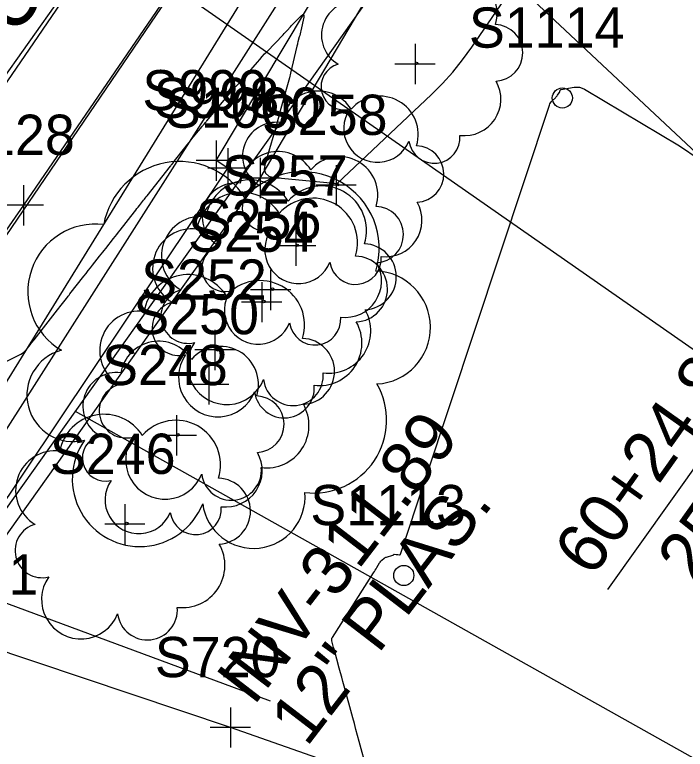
# Model space of a CAD drawing. Extents: x 816928 to 825690, y 436959 to 448212.
# Drawn here: x 819126.9 to 819193.5, y 445330.7 to 445403.7 of the extents above; entities that cross this region are included whole.
import ezdxf

# ---------------------------------------------------------------- set-up
doc = ezdxf.new("R2010")
doc.units = 0
for name, color, linetype in [('SURVEY - CENTERLINE - Preliminary', 7, 'Continuous'), ('SURVEY - CONTOURS - Intermediate with optional Text', 7, 'Continuous'), ('SURVEY - DRAINAGE - Area Shapes', 7, 'Continuous'), ('SURVEY - DRAINAGE - Pipes and Culverts Text', 7, 'Continuous'), ('SURVEY - DTM - Breaklines', 7, 'Continuous'), ('SURVEY - DTM - Breaklines - Points - Locators', 7, 'Continuous'), ('SURVEY - DTM - Breaklines - Points - Numbers', 7, 'Continuous'), ('SURVEY - DTM - Spot Points - Locators', 7, 'Continuous'), ('SURVEY - DTM - Spot Points - Point Numbers', 7, 'Continuous'), ('SURVEY - PROPERTY - Parcels', 7, 'Continuous'), ('SURVEY - PROPERTY - ROW Lines', 7, 'Continuous'), ('SURVEY - PROPERTY - ROW Lines Text', 7, 'Continuous'), ('SURVEY - PROPERTY - Station and Offset Flags', 7, 'Continuous'), ('SURVEY - TRANSPORTATION - Features', 7, 'Continuous'), ('SURVEY - TRANSPORTATION - Features - Points - Locators', 7, 'Continuous'), ('SURVEY - TRANSPORTATION - Features - Points - Numbers', 7, 'Continuous'), ('SURVEY - TRANSPORTATION - Roads', 7, 'Continuous'), ('SURVEY - TRANSPORTATION - Roads - Points - Locators', 7, 'Continuous'), ('SURVEY - TRANSPORTATION - Roads - Points - Numbers', 7, 'Continuous'), ('SURVEY - TRANSPORTATION - Roads Text', 7, 'Continuous'), ('SURVEY - UTILITIES - Gas with Text', 7, 'Continuous'), ('SURVEY - UTILITIES - Water with Text', 7, 'Continuous'), ('SURVEY - VEGETATION - Features - Points - Locators', 7, 'Continuous'), ('SURVEY - VEGETATION - Features - Points - Numbers', 7, 'Continuous'), ('SURVEY - VEGETATION - Features with Text', 7, 'Continuous')]:
    doc.layers.add(name, color=color, linetype=linetype)

msp = doc.modelspace()

# ---------------------------------------------------------------- linework, layer by layer
at = {"layer": 'SURVEY - CENTERLINE - Preliminary'}
msp.add_line((818959.546, 445163.523), (819203.252, 445506.431), dxfattribs=at)
at = {"layer": 'SURVEY - CONTOURS - Intermediate with optional Text'}
for points in [[(819155.599, 445403.75), (819155.631, 445403.666), (819155.608, 445403.481), (819155.317, 445402.132), (819155.282, 445401.977), (819155.246, 445401.823), (819155.207, 445401.67), (819155.167, 445401.516), (819155.03, 445401.017), (819155.002, 445400.91), (819154.974, 445400.803), (819154.947, 445400.695), (819154.921, 445400.587), (819154.296, 445397.921), (819154.184, 445397.454), (819154.065, 445396.989), (819153.941, 445396.526), (819153.811, 445396.064), (819153.336, 445394.418), (819153.263, 445394.165), (819153.194, 445393.91), (819153.126, 445393.655), (819153.061, 445393.399), (819152.851, 445392.563), (819152.804, 445392.384), (819152.756, 445392.205), (819152.706, 445392.028), (819152.653, 445391.85), (819151.77, 445388.936), (819151.686, 445388.382), (819151.811, 445387.968), (819152.146, 445387.693), (819152.69, 445387.559), (819158.592, 445386.974), (819158.614, 445386.972), (819158.636, 445386.97), (819158.658, 445386.968), (819158.68, 445386.966), (819158.752, 445386.958), (819158.768, 445386.956), (819158.783, 445386.954), (819158.798, 445386.95), (819158.813, 445386.946), (819158.888, 445386.922), (819158.904, 445386.919), (819158.918, 445386.92), (819158.932, 445386.926), (819158.945, 445386.935), (819168.306, 445395.788), (819169.402, 445396.88), (819170.434, 445398.027), (819171.404, 445399.227), (819172.31, 445400.482), (819175.568, 445405.254)], [(819124.687, 445368.586), (819127.492, 445369.997), (819127.651, 445370.088), (819127.797, 445370.194), (819127.93, 445370.317), (819128.051, 445370.454), (819128.529, 445371.065), (819128.556, 445371.1), (819128.583, 445371.134), (819128.61, 445371.169), (819128.637, 445371.203), (819128.725, 445371.315), (819128.744, 445371.34), (819128.763, 445371.364), (819128.782, 445371.388), (819128.801, 445371.412), (819131.135, 445374.39), (819131.257, 445374.547), (819131.38, 445374.704), (819131.504, 445374.861), (819131.627, 445375.018), (819132.029, 445375.53), (819132.115, 445375.639), (819132.201, 445375.749), (819132.288, 445375.859), (819132.374, 445375.969), (819133.764, 445377.742), (819133.978, 445378.016), (819134.193, 445378.289), (819134.408, 445378.563), (819134.623, 445378.836), (819135.325, 445379.729), (819135.475, 445379.92), (819135.625, 445380.112), (819135.776, 445380.303), (819135.926, 445380.495), (819136.691, 445381.47), (819136.855, 445381.679), (819137.019, 445381.888), (819137.183, 445382.097), (819137.348, 445382.306), (819138.789, 445384.139), (819138.913, 445384.296), (819139.036, 445384.453), (819139.16, 445384.61), (819139.283, 445384.767), (819139.686, 445385.281), (819139.773, 445385.391), (819139.859, 445385.501), (819139.945, 445385.611), (819140.032, 445385.721), (819142.352, 445388.669), (819142.393, 445388.721), (819142.435, 445388.774), (819142.476, 445388.827), (819142.518, 445388.88), (819142.653, 445389.052), (819142.682, 445389.089), (819142.711, 445389.126), (819142.74, 445389.163), (819142.769, 445389.2), (819143.796, 445390.504), (819144.002, 445390.764), (819144.208, 445391.022), (819144.416, 445391.28), (819144.625, 445391.537), (819145.512, 445392.621), (819145.557, 445392.676), (819145.604, 445392.731), (819145.651, 445392.785), (819145.699, 445392.839), (819145.856, 445393.013), (819145.889, 445393.051), (819145.922, 445393.089), (819145.955, 445393.127), (819145.987, 445393.165), (819148.207, 445395.833), (819148.371, 445396.027), (819148.537, 445396.219), (819148.706, 445396.408), (819148.877, 445396.595), (819149.441, 445397.203), (819149.561, 445397.334), (819149.68, 445397.466), (819149.797, 445397.599), (819149.913, 445397.734), (819151.002, 445399.014), (819151.238, 445399.286), (819151.477, 445399.555), (819151.721, 445399.82), (819151.969, 445400.081), (819153.567, 445401.734), (819153.668, 445401.84), (819153.769, 445401.948), (819153.868, 445402.057), (819153.965, 445402.167), (819154.282, 445402.529), (819154.351, 445402.606), (819154.421, 445402.681), (819154.492, 445402.755), (819154.565, 445402.828), (819155.366, 445403.614), (819155.51, 445403.733)], [(819161.88, 445328.725), (819161.126, 445331.495), (819160.965, 445332.089), (819160.803, 445332.682), (819160.642, 445333.276), (819160.48, 445333.869), (819159.626, 445337.008), (819159.506, 445337.45), (819159.386, 445337.892), (819159.265, 445338.333), (819159.145, 445338.775), (819158.653, 445340.584), (819158.618, 445340.711), (819158.584, 445340.838), (819158.549, 445340.965), (819158.514, 445341.092), (819158.402, 445341.507), (819158.387, 445341.594), (819158.39, 445341.679), (819158.412, 445341.761), (819158.453, 445341.84), (819162.557, 445348.251), (819162.641, 445348.383), (819162.723, 445348.516), (819162.803, 445348.65), (819162.881, 445348.784), (819163.155, 445349.259), (819163.203, 445349.335), (819163.257, 445349.405), (819163.318, 445349.47), (819163.385, 445349.53), (819163.614, 445349.718), (819163.664, 445349.755), (819163.718, 445349.787), (819163.774, 445349.812), (819163.834, 445349.832), (819164.469, 445350.01), (819164.485, 445350.016), (819164.498, 445350.023), (819164.511, 445350.033), (819164.522, 445350.044), (819164.555, 445350.086), (819164.563, 445350.094), (819164.572, 445350.099), (819164.581, 445350.102), (819164.592, 445350.102), (819164.786, 445350.087), (819164.827, 445350.083), (819164.869, 445350.079), (819164.91, 445350.074), (819164.951, 445350.069), (819165.125, 445350.044), (819165.159, 445350.044), (819165.187, 445350.054), (819165.208, 445350.074), (819165.223, 445350.105), (819180.028, 445394.734), (819180.075, 445394.853), (819180.136, 445394.964), (819180.211, 445395.066), (819180.299, 445395.16), (819180.62, 445395.464), (819180.678, 445395.522), (819180.734, 445395.583), (819180.785, 445395.647), (819180.834, 445395.714), (819181.007, 445395.969), (819181.028, 445396.002), (819181.046, 445396.036), (819181.061, 445396.071), (819181.074, 445396.108), (819181.11, 445396.23), (819181.121, 445396.253), (819181.136, 445396.271), (819181.155, 445396.284), (819181.18, 445396.291), (819182.48, 445396.512), (819182.754, 445396.535), (819183.019, 445396.511), (819183.275, 445396.438), (819183.522, 445396.317), (819192.968, 445390.676), (819194.914, 445389.381)]]:
    msp.add_lwpolyline(points, dxfattribs=at)
at = {"layer": 'SURVEY - DRAINAGE - Area Shapes'}
msp.add_line((818959.546, 445163.523), (819203.252, 445506.431), dxfattribs=at)
at = {"layer": 'SURVEY - DRAINAGE - Pipes and Culverts Text'}
msp.add_line((819119.251, 445347.754), (819152.265, 445335.548), dxfattribs=at)
at = {"layer": 'SURVEY - DTM - Breaklines'}
for points in [[(819380.404, 445755.141), (819355.578, 445711.888), (819328.616, 445669.931), (819299.268, 445629.736), (819268.215, 445590.476), (819237.204, 445551.148), (819207.272, 445511.316), (819178.097, 445471.355), (819148.961, 445430.516), (819120.831, 445389.41), (819092.595, 445348.525), (819063.764, 445307.701), (819034.576, 445266.965), (819005.716, 445226.512), (818977.706, 445187.397)], [(819115.743, 445352.623), (819116.501, 445348.532), (819118.762, 445346.334), (819121.805, 445346.034), (819151.273, 445387.488), (819170.031, 445419.1), (819198.511, 445465.669), (819205.76, 445465.616), (819229.822, 445502.933), (819247.854, 445531.915), (819280.031, 445574.26), (819278.221, 445576.151), (819274.311, 445579.267), (819242.916, 445541.289), (819216.533, 445504.811), (819186.916, 445462.104), (819160.05, 445422.329), (819116.797, 445352.316)], [(819118.629, 445350.898), (819165.289, 445424.101), (819196.182, 445467.268), (819224.41, 445508.114), (819242.999, 445536.052), (819276.537, 445576.778)], [(819121.197, 445348.347), (819148.072, 445388.457), (819146.917, 445389.221), (819167.079, 445422.999), (819197.484, 445466.128), (819224.892, 445507.372), (819245.683, 445533.866), (819277.871, 445575.058)]]:
    msp.add_lwpolyline(points, dxfattribs=at)
at = {"layer": 'SURVEY - DTM - Breaklines - Points - Locators'}
for p, q in [((819146.917, 445391.221), (819146.917, 445387.221)), ((819148.072, 445390.457), (819148.072, 445386.457)), ((819148.917, 445389.221), (819144.917, 445389.221)), ((819151.273, 445389.488), (819151.273, 445385.488)), ((819150.072, 445388.457), (819146.072, 445388.457)), ((819153.273, 445387.488), (819149.273, 445387.488))]:
    msp.add_line(p, q, dxfattribs=at)
at = {"layer": 'SURVEY - DTM - Spot Points - Locators'}
for centre in [(819181.314, 445395.446), (819165.553, 445347.994)]:
    msp.add_circle(centre, 1, dxfattribs=at)
at = {"layer": 'SURVEY - PROPERTY - Parcels'}
msp.add_line((819097.287, 445314.178), (819168.538, 445414.432), dxfattribs=at)
at = {"layer": 'SURVEY - PROPERTY - ROW Lines'}
msp.add_line((818979.924, 445149.041), (819223.629, 445491.949), dxfattribs=at)
at = {"layer": 'SURVEY - PROPERTY - ROW Lines Text'}
msp.add_lwpolyline([(819200.302, 445326.498), (819132.913, 445364.305)], dxfattribs=at)
at = {"layer": 'SURVEY - PROPERTY - Station and Offset Flags'}
msp.add_line((819207.743, 445377.467), (819185.81, 445346.606), dxfattribs=at)
msp.add_lwpolyline([(819207.743, 445377.719), (819168.538, 445414.432)], dxfattribs=at)
at = {"layer": 'SURVEY - TRANSPORTATION - Features'}
msp.add_lwpolyline([(819222.663, 445313.83), (819207.425, 445314.203), (819192.655, 445317.318), (819148.319, 445332.892), (819123.922, 445341.083), (819108.123, 445356.526)], dxfattribs=at)
at = {"layer": 'SURVEY - TRANSPORTATION - Features - Points - Locators'}
for p, q in [((819148.319, 445334.892), (819148.319, 445330.892)), ((819150.319, 445332.892), (819146.319, 445332.892))]:
    msp.add_line(p, q, dxfattribs=at)
at = {"layer": 'SURVEY - TRANSPORTATION - Roads'}
msp.add_lwpolyline([(819389.734, 445754.855), (819362.957, 445707.555), (819358.085, 445699.888), (819346.624, 445681.852), (819335.583, 445664.476), (819305.378, 445623.327), (819290.371, 445604.569), (819280.694, 445592.472), (819274.745, 445585.035), (819271.707, 445581.193), (819243.267, 445545.212), (819213.411, 445505.8), (819184.164, 445465.705), (819155.799, 445425.75), (819127.747, 445384.791), (819108.123, 445356.526), (819098.861, 445343.186), (819090.273, 445331.1), (819070.114, 445302.733), (819042.351, 445263.277), (819039.074, 445258.681), (819026.695, 445241.322), (819012.76, 445221.779), (818984.089, 445181.723)], dxfattribs=at)
at = {"layer": 'SURVEY - TRANSPORTATION - Roads - Points - Locators'}
for p, q in [((819127.747, 445386.791), (819127.747, 445382.791)), ((819129.747, 445384.791), (819125.747, 445384.791))]:
    msp.add_line(p, q, dxfattribs=at)
at = {"layer": 'SURVEY - UTILITIES - Gas with Text'}
msp.add_lwpolyline([(819128.294, 445416.545), (819204.493, 445363.403), (819239.623, 445340.529)], dxfattribs=at)
at = {"layer": 'SURVEY - UTILITIES - Water with Text'}
msp.add_lwpolyline([(818803.235, 444799.745), (818822.09, 444847.157), (818840.807, 444894.989), (818859.419, 444943.113), (818878.417, 444989.731), (818897.247, 445035.659), (818918.394, 445078.737), (818943.016, 445121.017), (818943.424, 445156.253), (818947.564, 445166.115), (818971.795, 445201.192), (819041.117, 445261.897), (819085.564, 445324.056), (819114.437, 445364.745), (819142.589, 445406.123), (819261.281, 445567.542), (819325.961, 445650.567), (819357.336, 445697.813), (819381.766, 445739.87), (819404.905, 445782.998)], dxfattribs=at)
at = {"layer": 'SURVEY - VEGETATION - Features - Points - Locators'}
for p, q in [((819166.674, 445400.813), (819166.674, 445396.813)), ((819168.674, 445398.813), (819164.674, 445398.813)), ((819158.831, 445388.775), (819158.831, 445384.775)), ((819160.831, 445386.775), (819156.831, 445386.775)), ((819154.814, 445382.753), (819154.814, 445378.753)), ((819156.814, 445380.753), (819152.814, 445380.753)), ((819152.322, 445378.377), (819152.322, 445374.377)), ((819151.44, 445377.159), (819151.44, 445373.159)), ((819154.322, 445376.377), (819150.322, 445376.377)), ((819153.44, 445375.159), (819149.44, 445375.159)), ((819146.788, 445372.405), (819146.788, 445368.405)), ((819148.788, 445370.405), (819144.788, 445370.405)), ((819146.18, 445368.974), (819146.18, 445364.974)), ((819148.18, 445366.974), (819144.18, 445366.974)), ((819142.953, 445363.914), (819142.953, 445359.914)), ((819144.953, 445361.914), (819140.953, 445361.914)), ((819137.826, 445355.09), (819137.826, 445351.09)), ((819139.826, 445353.09), (819135.826, 445353.09))]:
    msp.add_line(p, q, dxfattribs=at)
at = {"layer": 'SURVEY - VEGETATION - Features with Text'}
for centre, radius in [((819166.831, 445398.875), 0.117), ((819158.988, 445386.836), 0.117), ((819154.972, 445380.814), 0.117), ((819152.505, 445376.449), 0.137), ((819151.624, 445375.231), 0.137), ((819147.103, 445370.528), 0.235), ((819146.364, 445367.046), 0.137), ((819143.11, 445361.975), 0.117), ((819138.009, 445353.162), 0.137)]:
    msp.add_circle(centre, radius, dxfattribs=at)
for centre, radius, start, end in [((819171.025, 445403.86), 3.808, 342.86408, 138.70256), ((819160.736, 445401.704), 3.364, 82.91551, 239.70443), ((819174.572, 445399.931), 2.809, 273.11698, 88.11726), ((819159.638, 445396.569), 2.309, 105.03166, 283.77731), ((819171.584, 445395.327), 3.62, 262.95807, 29.80374), ((819157.069, 445392.305), 3.833, 31.96825, 169.49248), ((819163.182, 445391.821), 3.808, 342.86408, 138.70256), ((819162.94, 445392.403), 3.357, 145.05235, 338.47204), ((819152.894, 445389.666), 3.364, 82.91551, 239.70443), ((819168.595, 445391.513), 2.555, 187.67102, 4.99016), ((819166.729, 445387.892), 2.809, 273.11698, 88.11726), ((819153.053, 445386.283), 3.833, 31.96825, 169.49248), ((819159.166, 445385.799), 3.808, 342.86408, 138.70256), ((819143.264, 445381.466), 7.667, 31.96825, 169.49248), ((819155.491, 445380.498), 7.617, 342.86408, 138.70256), ((819150.266, 445382.829), 4.472, 31.96825, 169.49248), ((819148.877, 445383.644), 3.364, 82.91551, 239.70443), ((819151.795, 445384.531), 2.309, 105.03166, 283.77731), ((819157.398, 445382.265), 4.443, 342.86408, 138.70256), ((819149.385, 445381.611), 4.472, 31.96825, 169.49248), ((819156.517, 445381.047), 4.443, 342.86408, 138.70256), ((819163.741, 445383.289), 3.62, 262.95807, 29.80374), ((819162.713, 445381.87), 2.809, 273.11698, 88.11726), ((819145.395, 445379.75), 3.925, 82.91551, 239.70443), ((819134.913, 445376.187), 6.728, 82.91551, 239.70443), ((819144.513, 445378.532), 3.925, 82.91551, 239.70443), ((819155.097, 445380.365), 3.357, 145.05235, 338.47204), ((819147.779, 445378.509), 2.309, 105.03166, 283.77731), ((819161.536, 445377.681), 3.277, 273.11698, 88.11726), ((819160.655, 445376.463), 3.277, 273.11698, 88.11726), ((819160.752, 445379.474), 2.555, 187.67102, 4.99016), ((819159.724, 445377.266), 3.62, 262.95807, 29.80374), ((819144.124, 445373.426), 4.472, 31.96825, 169.49248), ((819162.585, 445372.639), 5.617, 273.11698, 88.11726), ((819151.256, 445372.861), 4.443, 342.86408, 138.70256), ((819144.113, 445373.759), 2.694, 105.03166, 283.77731), ((819151.08, 445374.343), 3.357, 145.05235, 338.47204), ((819143.232, 445372.541), 2.694, 105.03166, 283.77731), ((819139.253, 445370.347), 3.925, 82.91551, 239.70443), ((819158.05, 445372.31), 4.223, 262.95807, 29.80374), ((819156.735, 445373.452), 2.555, 187.67102, 4.99016), ((819157.168, 445371.092), 4.223, 262.95807, 29.80374), ((819141.191, 445367.444), 3.833, 31.96825, 169.49248), ((819147.965, 445368.899), 3.917, 145.05235, 338.47204), ((819155.394, 445368.277), 3.277, 273.11698, 88.11726), ((819132.717, 445365.917), 4.619, 105.03166, 283.77731), ((819147.304, 445366.96), 3.808, 342.86408, 138.70256), ((819147.084, 445367.681), 3.917, 145.05235, 338.47204), ((819137.016, 445364.805), 3.364, 82.91551, 239.70443), ((819154.563, 445367.86), 2.981, 187.67102, 4.99016), ((819137.972, 445364.356), 2.694, 105.03166, 283.77731), ((819153.681, 445366.642), 2.981, 187.67102, 4.99016), ((819156.608, 445363.432), 7.239, 262.95807, 29.80374), ((819150.851, 445363.031), 2.809, 273.11698, 88.11726), ((819151.908, 445362.907), 4.223, 262.95807, 29.80374), ((819135.77, 445359.542), 4.472, 31.96825, 169.49248), ((819142.902, 445358.978), 4.443, 342.86408, 138.70256), ((819135.917, 445359.67), 2.309, 105.03166, 283.77731), ((819141.824, 445359.496), 3.917, 145.05235, 338.47204), ((819139.32, 445357.585), 6.714, 145.05235, 338.47204), ((819130.899, 445356.463), 3.925, 82.91551, 239.70443), ((819147.863, 445358.428), 3.62, 262.95807, 29.80374), ((819148.421, 445358.456), 2.981, 187.67102, 4.99016), ((819139.219, 445355.504), 3.357, 145.05235, 338.47204), ((819147.04, 445354.393), 3.277, 273.11698, 88.11726), ((819150.63, 445355.803), 5.11, 187.67102, 4.99016), ((819144.874, 445354.613), 2.555, 187.67102, 4.99016), ((819129.617, 445350.472), 2.694, 105.03166, 283.77731), ((819143.554, 445349.023), 4.223, 262.95807, 29.80374), ((819133.469, 445345.612), 3.917, 145.05235, 338.47204), ((819140.067, 445344.572), 2.981, 187.67102, 4.99016)]:
    msp.add_arc(centre, radius, start, end, dxfattribs=at)

# ---------------------------------------------------------------- texts
at = {"layer": 'SURVEY - DRAINAGE - Pipes and Culverts Text'}
for s, p in [('INV-311.89', (819150.618, 445334.929)), ('12" PLAS.', (819155.905, 445330.869))]:
    msp.add_text(s, height=5, rotation=52.48089, dxfattribs=at).set_placement(p)
at = {"layer": 'SURVEY - DTM - Breaklines - Points - Numbers'}
for s, p in [('S999', (819139.566, 445394.221)), ('S998', (819140.689, 445393.457)), ('S1000', (819141.812, 445392.488))]:
    msp.add_text(s, height=4, dxfattribs=at).set_placement(p)
at = {"layer": 'SURVEY - DTM - Spot Points - Point Numbers'}
for s, p in [('S1114', (819172.026, 445400.446)), ('S1113', (819156.265, 445352.994))]:
    msp.add_text(s, height=4, dxfattribs=at).set_placement(p)
at = {"layer": 'SURVEY - PROPERTY - Station and Offset Flags'}
for s, p in [('60+24.84', (819184.282, 445347.693)), ("25.00'", (819194.515, 445346.987))]:
    msp.add_text(s, height=5, rotation=54.59846, dxfattribs=at).set_placement(p)
at = {"layer": 'SURVEY - TRANSPORTATION - Features - Points - Numbers'}
for s, p in [('S721', (819116.743, 445346.083)), ('S720', (819140.81, 445337.892))]:
    msp.add_text(s, height=4, dxfattribs=at).set_placement(p)
at = {"layer": 'SURVEY - TRANSPORTATION - Roads - Points - Numbers'}
msp.add_text('S128', height=4, dxfattribs=at).set_placement((819120.364, 445389.791))
at = {"layer": 'SURVEY - TRANSPORTATION - Roads Text'}
msp.add_text('CAMPGROUND RD.', height=6, rotation=54.97513, dxfattribs=at).set_placement((819103.183, 445367.435))
at = {"layer": 'SURVEY - VEGETATION - Features - Points - Numbers'}
for s, p in [('S258', (819151.448, 445391.775)), ('S257', (819147.478, 445385.753)), ('S256', (819144.876, 445381.377)), ('S254', (819144.104, 445380.159)), ('S252', (819139.452, 445375.405)), ('S250', (819138.671, 445371.974)), ('S248', (819135.57, 445366.914)), ('S246', (819130.38, 445358.09))]:
    msp.add_text(s, height=4, dxfattribs=at).set_placement(p)

doc.saveas('drawing.dxf')
